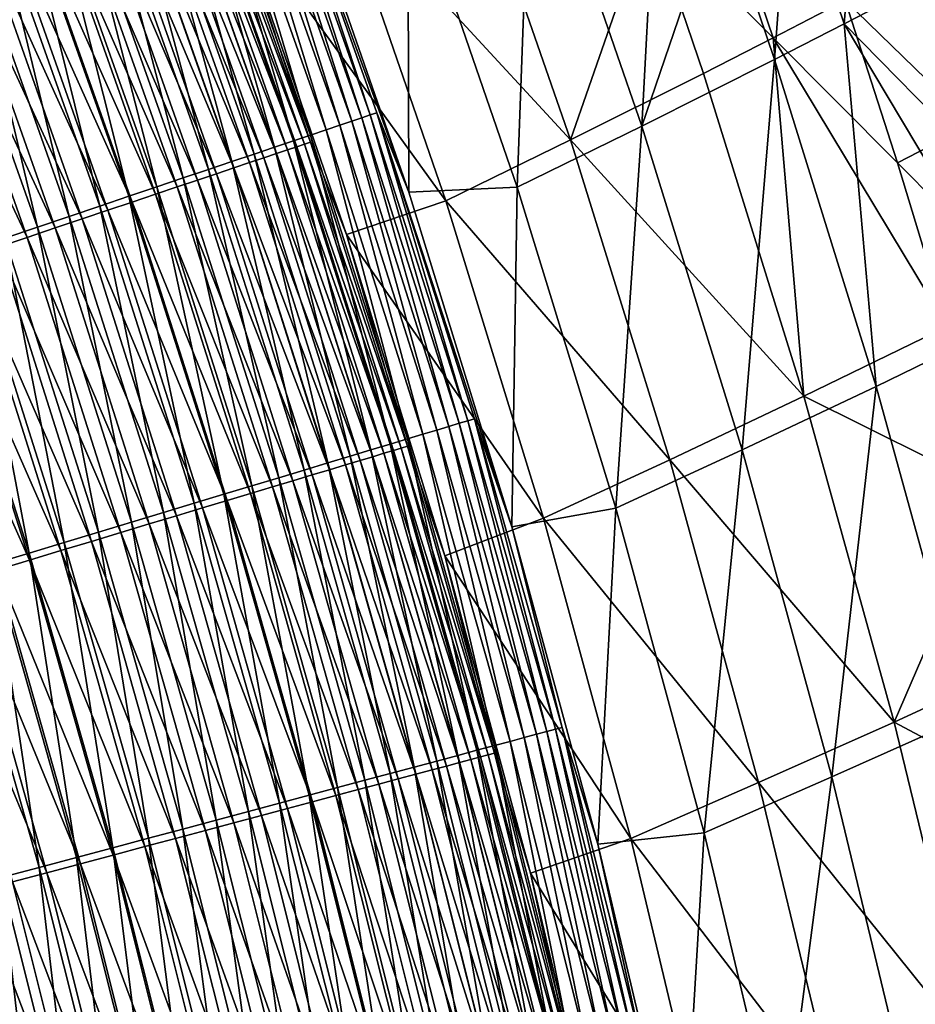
# Model space of a CAD drawing. Header units: metres. Extents: x 0 to 1400, y -1400 to 0.
# Tile 275 of 346: x 1234 to 1270, y -409 to -369. Entities that reach past the tile are written whole.
import ezdxf

# ---------------------------------------------------------------- set-up
doc = ezdxf.new("R2010")
doc.units = ezdxf.units.M

msp = doc.modelspace()

# ---------------------------------------------------------------- linework, layer by layer
at = {"layer": 'None'}
for points in [[(1259.126953, -372.924072, -367.960846), (1254.564087, -359.742889, -367.952637), (1259.971313, -356.881195, -311.957092)], [(1259.971313, -356.881195, -311.957092), (1262.337524, -363.51532, -311.961884), (1259.126953, -372.924072, -367.960846)], [(1243.524658, -360.005646, -472.449097), (1247.59729, -372.582611, -474.183655), (1243.184692, -360.132721, -474.165741)], [(1243.789795, -359.906555, -470.720551), (1247.941895, -372.466522, -472.467865), (1243.524658, -360.005646, -472.449097)], [(1243.524658, -360.005646, -472.449097), (1247.941895, -372.466522, -472.467865), (1247.59729, -372.582611, -474.183655)], [(1244.448853, -361.04071, -468.996246), (1249.531616, -375.65033, -469.019775), (1243.789795, -359.906555, -470.720551)], [(1243.789795, -359.906555, -470.720551), (1249.531616, -375.65033, -469.019775), (1248.210815, -372.375916, -470.740112)], [(1247.941895, -372.466522, -472.467865), (1243.789795, -359.906555, -470.720551), (1248.210815, -372.375916, -470.740112)], [(1249.493042, -362.364319, -423.947754), (1254.564087, -359.742889, -367.952637), (1253.989502, -375.437653, -423.953613)], [(1254.564087, -359.742889, -367.952637), (1259.126953, -372.924072, -367.960846), (1253.989502, -375.437653, -423.953613)], [(1246.685181, -372.889923, -477.562134), (1242.284302, -360.469269, -477.545959), (1242.770874, -360.287384, -475.866119)], [(1247.178101, -372.723877, -475.883148), (1242.770874, -360.287384, -475.866119), (1243.184692, -360.132721, -474.165741)], [(1246.685181, -372.889923, -477.562134), (1242.770874, -360.287384, -475.866119), (1247.178101, -372.723877, -475.883148)], [(1243.184692, -360.132721, -474.165741), (1247.59729, -372.582611, -474.183655), (1247.178101, -372.723877, -475.883148)], [(1245.48291, -373.295074, -480.841187), (1241.09668, -360.913239, -480.826843), (1241.72583, -360.678009, -479.200989)], [(1246.119873, -373.080444, -479.216217), (1241.72583, -360.678009, -479.200989), (1242.284302, -360.469269, -477.545959)], [(1245.48291, -373.295074, -480.841187), (1241.72583, -360.678009, -479.200989), (1246.119873, -373.080444, -479.216217)], [(1246.119873, -373.080444, -479.216217), (1242.284302, -360.469269, -477.545959), (1246.685181, -372.889923, -477.562134)], [(1256.192017, -373.499786, -367.63382), (1251.675903, -360.479797, -367.625336), (1246.599609, -363.099396, -423.664093)], [(1259.429321, -364.171478, -311.605743), (1251.675903, -360.479797, -367.625336), (1256.192017, -373.499786, -367.63382)], [(1268.144775, -360.433899, -255.987946), (1267.463745, -368.721619, -283.975403), (1265.192749, -362.013275, -283.970276)], [(1268.144775, -360.433899, -255.987946), (1270.430542, -367.177704, -255.993134), (1267.463745, -368.721619, -283.975403)], [(1240.397705, -361.17453, -482.419312), (1243.998535, -373.795258, -483.986786), (1239.630005, -361.461456, -483.974274)], [(1244.775391, -373.533478, -482.432709), (1240.397705, -361.17453, -482.419312), (1241.09668, -360.913239, -480.826843)], [(1243.998535, -373.795258, -483.986786), (1240.397705, -361.17453, -482.419312), (1244.775391, -373.533478, -482.432709)], [(1245.483398, -373.585663, -470.324036), (1241.097656, -361.190155, -470.306244), (1240.853394, -361.281281, -471.898682)], [(1244.775391, -373.533478, -482.432709), (1241.09668, -360.913239, -480.826843), (1245.48291, -373.295074, -480.841187)], [(1245.483398, -373.585663, -470.324036), (1242.299194, -363.854523, -468.721191), (1241.097656, -361.190155, -470.306244)], [(1249.531616, -375.65033, -469.019775), (1244.448853, -361.04071, -468.996246), (1249.493042, -362.364319, -423.947754)], [(1243.154419, -374.079712, -485.500275), (1238.795898, -361.773315, -485.488678), (1239.630005, -361.461456, -483.974274)], [(1239.630005, -361.461456, -483.974274), (1243.998535, -373.795258, -483.986786), (1243.154419, -374.079712, -485.500275)], [(1244.53186, -373.905701, -475.062042), (1240.158813, -361.540466, -475.046539), (1239.710449, -361.707825, -476.594086)], [(1244.918213, -373.775787, -473.496368), (1240.540161, -361.398193, -473.480103), (1240.158813, -361.540466, -475.046539)], [(1244.918213, -373.775787, -473.496368), (1240.158813, -361.540466, -475.046539), (1244.53186, -373.905701, -475.062042)], [(1245.235718, -373.669006, -471.91571), (1240.853394, -361.281281, -471.898682), (1240.540161, -361.398193, -473.480103)], [(1244.918213, -373.775787, -473.496368), (1245.235718, -373.669006, -471.91571), (1240.540161, -361.398193, -473.480103)], [(1245.235718, -373.669006, -471.91571), (1245.483398, -373.585663, -470.324036), (1240.853394, -361.281281, -471.898682)], [(1242.245117, -374.386139, -486.970398), (1237.897217, -362.109253, -486.959686), (1238.795898, -361.773315, -485.488678)], [(1243.556763, -374.233704, -478.132599), (1239.195801, -361.899841, -478.118713), (1238.616089, -362.116241, -479.616516)], [(1242.245117, -374.386139, -486.970398), (1238.795898, -361.773315, -485.488678), (1243.154419, -374.079712, -485.500275)], [(1244.077759, -374.058441, -476.608765), (1239.710449, -361.707825, -476.594086), (1239.195801, -361.899841, -478.118713)], [(1244.077759, -374.058441, -476.608765), (1239.195801, -361.899841, -478.118713), (1243.556763, -374.233704, -478.132599)], [(1244.53186, -373.905701, -475.062042), (1239.710449, -361.707825, -476.594086), (1244.077759, -374.058441, -476.608765)], [(1264.594116, -370.189362, -311.966797), (1262.337524, -363.51532, -311.961884), (1265.192749, -362.013275, -283.970276)], [(1265.192749, -362.013275, -283.970276), (1267.463745, -368.721619, -283.975403), (1264.594116, -370.189362, -311.966797)], [(1241.272949, -374.713776, -488.394318), (1236.936157, -362.468506, -488.384491), (1237.897217, -362.109253, -486.959686)], [(1242.317993, -374.650452, -481.095734), (1237.971924, -362.356659, -481.083496), (1237.264526, -362.620636, -482.51593)], [(1241.272949, -374.713776, -488.394318), (1237.897217, -362.109253, -486.959686), (1242.245117, -374.386139, -486.970398)], [(1242.969849, -374.431122, -479.629578), (1238.616089, -362.116241, -479.616516), (1237.971924, -362.356659, -481.083496)], [(1242.969849, -374.431122, -479.629578), (1237.971924, -362.356659, -481.083496), (1242.317993, -374.650452, -481.095734)], [(1243.556763, -374.233704, -478.132599), (1238.616089, -362.116241, -479.616516), (1242.969849, -374.431122, -479.629578)], [(1253.989502, -375.437653, -423.953613), (1249.531616, -375.65033, -469.019775), (1249.493042, -362.364319, -423.947754)], [(1239.148193, -375.429779, -491.092224), (1234.835938, -363.253632, -491.084106), (1235.915039, -362.85022, -489.760223)], [(1240.239868, -375.06189, -489.769196), (1235.915039, -362.85022, -489.760223), (1236.936157, -362.468506, -488.384491)], [(1239.148193, -375.429779, -491.092224), (1235.915039, -362.85022, -489.760223), (1240.239868, -375.06189, -489.769196)], [(1241.602173, -374.891235, -482.527344), (1237.264526, -362.620636, -482.51593), (1236.49585, -362.907532, -483.91098)], [(1240.239868, -375.06189, -489.769196), (1236.936157, -362.468506, -488.384491), (1241.272949, -374.713776, -488.394318)], [(1242.317993, -374.650452, -481.095734), (1237.264526, -362.620636, -482.51593), (1241.602173, -374.891235, -482.527344)], [(1264.533691, -369.294861, -283.60907), (1262.285889, -362.668274, -283.603333), (1259.429321, -364.171478, -311.605743)], [(1264.533691, -369.294861, -283.60907), (1267.501831, -367.749573, -255.616196), (1262.285889, -362.668274, -283.603333)], [(1238.000122, -375.81665, -492.360596), (1233.70105, -363.677887, -492.353302), (1234.835938, -363.253632, -491.084106)], [(1239.986328, -375.434784, -485.275818), (1235.667725, -363.216614, -485.266052), (1234.782227, -363.547119, -486.578522)], [(1238.000122, -375.81665, -492.360596), (1234.835938, -363.253632, -491.084106), (1239.148193, -375.429779, -491.092224)], [(1240.824219, -375.152924, -483.92157), (1236.49585, -362.907532, -483.91098), (1235.667725, -363.216614, -485.266052)], [(1240.824219, -375.152924, -483.92157), (1235.667725, -363.216614, -485.266052), (1239.986328, -375.434784, -485.275818)], [(1241.602173, -374.891235, -482.527344), (1236.49585, -362.907532, -483.91098), (1240.824219, -375.152924, -483.92157)], [(1246.599609, -363.099396, -423.664093), (1242.299194, -363.854523, -468.721191), (1251.049683, -376.011719, -423.668884)], [(1256.192017, -373.499786, -367.63382), (1246.599609, -363.099396, -423.664093), (1251.049683, -376.011719, -423.668884)], [(1233.841187, -363.898315, -487.845795), (1239.090454, -375.736176, -486.587524), (1234.782227, -363.547119, -486.578522)], [(1234.782227, -363.547119, -486.578522), (1239.090454, -375.736176, -486.587524), (1239.986328, -375.434784, -485.275818)], [(1262.337524, -363.51532, -311.961884), (1264.594116, -370.189362, -311.966797), (1259.126953, -372.924072, -367.960846)], [(1236.797852, -376.221802, -493.571442), (1232.512451, -364.122223, -493.564941), (1233.70105, -363.677887, -492.353302)], [(1238.138428, -376.056427, -487.854004), (1233.841187, -363.898315, -487.845795), (1232.846802, -364.26947, -489.065277)], [(1236.797852, -376.221802, -493.571442), (1233.70105, -363.677887, -492.353302), (1238.000122, -375.81665, -492.360596)], [(1239.090454, -375.736176, -486.587524), (1233.841187, -363.898315, -487.845795), (1238.138428, -376.056427, -487.854004)], [(1242.299194, -363.854523, -468.721191), (1246.956177, -377.387939, -468.741028), (1251.049683, -376.011719, -423.668884)], [(1246.956177, -377.387939, -468.741028), (1242.299194, -363.854523, -468.721191), (1245.483398, -373.585663, -470.324036)], [(1235.543579, -376.64447, -494.722107), (1231.272461, -364.585754, -494.716339), (1232.512451, -364.122223, -493.564941)], [(1237.132568, -376.394806, -489.072723), (1232.846802, -364.26947, -489.065277), (1231.801025, -364.659821, -490.234344)], [(1235.543579, -376.64447, -494.722107), (1232.512451, -364.122223, -493.564941), (1236.797852, -376.221802, -493.571442)], [(1238.138428, -376.056427, -487.854004), (1232.846802, -364.26947, -489.065277), (1237.132568, -376.394806, -489.072723)], [(1261.662598, -370.763824, -311.611176), (1259.429321, -364.171478, -311.605743), (1256.192017, -373.499786, -367.63382)], [(1264.533691, -369.294861, -283.60907), (1259.429321, -364.171478, -311.605743), (1261.662598, -370.763824, -311.611176)], [(1234.240234, -377.08374, -495.810425), (1229.983887, -365.067505, -495.805389), (1231.272461, -364.585754, -494.716339)], [(1236.074585, -376.750702, -490.241058), (1231.801025, -364.659821, -490.234344), (1230.705688, -365.068604, -491.350403)], [(1234.240234, -377.08374, -495.810425), (1231.272461, -364.585754, -494.716339), (1235.543579, -376.64447, -494.722107)], [(1237.132568, -376.394806, -489.072723), (1231.801025, -364.659821, -490.234344), (1236.074585, -376.750702, -490.241058)], [(1234.966675, -377.123413, -491.356384), (1230.705688, -365.068604, -491.350403), (1229.56311, -365.495087, -492.41095)], [(1232.890503, -377.538574, -496.83432), (1229.983887, -365.067505, -495.805389), (1234.240234, -377.08374, -495.810425)], [(1236.074585, -376.750702, -490.241058), (1230.705688, -365.068604, -491.350403), (1234.966675, -377.123413, -491.356384)], [(1233.810913, -377.512238, -492.41626), (1229.56311, -365.495087, -492.41095), (1228.37561, -365.938293, -493.414032)], [(1234.966675, -377.123413, -491.356384), (1229.56311, -365.495087, -492.41095), (1233.810913, -377.512238, -492.41626)], [(1233.810913, -377.512238, -492.41626), (1228.37561, -365.938293, -493.414032), (1232.609863, -377.91629, -493.41864)], [(1272.739624, -372.855011, -227.641037), (1270.571899, -366.121246, -227.635147), (1267.501831, -367.749573, -255.616196)], [(1270.430542, -367.177704, -255.993134), (1272.606079, -373.959015, -255.998444), (1267.463745, -368.721619, -283.975403)], [(1269.654663, -374.447144, -255.622162), (1267.501831, -367.749573, -255.616196), (1264.533691, -369.294861, -283.60907)], [(1267.501831, -367.749573, -255.616196), (1269.654663, -374.447144, -255.622162), (1272.739624, -372.855011, -227.641037)], [(1267.463745, -368.721619, -283.975403), (1268.779297, -383.647888, -311.97699), (1264.594116, -370.189362, -311.966797)], [(1272.606079, -373.959015, -255.998444), (1274.671631, -380.775452, -256.003876), (1267.463745, -368.721619, -283.975403)], [(1274.671631, -380.775452, -256.003876), (1268.779297, -383.647888, -311.97699), (1267.463745, -368.721619, -283.975403)], [(1265.803833, -384.053375, -311.622375), (1264.533691, -369.294861, -283.60907), (1261.662598, -370.763824, -311.611176)], [(1271.698608, -381.17807, -255.62822), (1264.533691, -369.294861, -283.60907), (1265.803833, -384.053375, -311.622375)], [(1271.698608, -381.17807, -255.62822), (1269.654663, -374.447144, -255.622162), (1264.533691, -369.294861, -283.60907)], [(1264.594116, -370.189362, -311.966797), (1263.255249, -386.256622, -367.969421), (1259.126953, -372.924072, -367.960846)], [(1268.779297, -383.647888, -311.97699), (1263.255249, -386.256622, -367.969421), (1264.594116, -370.189362, -311.966797)], [(1265.803833, -384.053375, -311.622375), (1261.662598, -370.763824, -311.611176), (1256.192017, -373.499786, -367.63382)], [(1247.59729, -372.582611, -474.183655), (1251.183105, -385.291382, -475.89975), (1247.178101, -372.723877, -475.883148)], [(1247.941895, -372.466522, -472.467865), (1251.607178, -385.163483, -474.20108), (1247.59729, -372.582611, -474.183655)], [(1247.59729, -372.582611, -474.183655), (1251.607178, -385.163483, -474.20108), (1251.183105, -385.291382, -475.89975)], [(1251.955933, -385.058289, -472.486145), (1247.941895, -372.466522, -472.467865), (1248.210815, -372.375916, -470.740112)], [(1251.607178, -385.163483, -474.20108), (1247.941895, -372.466522, -472.467865), (1251.955933, -385.058289, -472.486145)], [(1249.531616, -375.65033, -469.019775), (1253.77063, -389.428864, -469.040985), (1248.210815, -372.375916, -470.740112)], [(1248.210815, -372.375916, -470.740112), (1253.77063, -389.428864, -469.040985), (1252.228271, -384.976166, -470.759186)], [(1251.955933, -385.058289, -472.486145), (1248.210815, -372.375916, -470.740112), (1252.228271, -384.976166, -470.759186)], [(1250.113037, -385.614105, -479.231049), (1246.119873, -373.080444, -479.216217), (1246.685181, -372.889923, -477.562134)], [(1250.684692, -385.441681, -477.57782), (1246.685181, -372.889923, -477.562134), (1247.178101, -372.723877, -475.883148)], [(1250.113037, -385.614105, -479.231049), (1246.685181, -372.889923, -477.562134), (1250.684692, -385.441681, -477.57782)], [(1247.178101, -372.723877, -475.883148), (1251.183105, -385.291382, -475.89975), (1250.684692, -385.441681, -477.57782)], [(1259.126953, -372.924072, -367.960846), (1258.054565, -388.664032, -423.959747), (1253.989502, -375.437653, -423.953613)], [(1263.255249, -386.256622, -367.969421), (1258.054565, -388.664032, -423.959747), (1259.126953, -372.924072, -367.960846)], [(1269.654663, -374.447144, -255.622162), (1274.797974, -379.622131, -227.647018), (1272.739624, -372.855011, -227.641037)], [(1248.754028, -386.023987, -482.44577), (1244.775391, -373.533478, -482.432709), (1245.48291, -373.295074, -480.841187)], [(1249.469116, -385.808319, -480.855133), (1245.48291, -373.295074, -480.841187), (1246.119873, -373.080444, -479.216217)], [(1248.754028, -386.023987, -482.44577), (1245.48291, -373.295074, -480.841187), (1249.469116, -385.808319, -480.855133)], [(1249.469116, -385.808319, -480.855133), (1246.119873, -373.080444, -479.216217), (1250.113037, -385.614105, -479.231049)], [(1243.998535, -373.795258, -483.986786), (1247.115967, -386.518066, -485.511536), (1243.154419, -374.079712, -485.500275)], [(1247.968994, -386.260773, -483.998901), (1243.998535, -373.795258, -483.986786), (1244.775391, -373.533478, -482.432709)], [(1247.115967, -386.518066, -485.511536), (1243.998535, -373.795258, -483.986786), (1247.968994, -386.260773, -483.998901)], [(1248.895874, -386.284058, -473.512238), (1244.918213, -373.775787, -473.496368), (1244.53186, -373.905701, -475.062042)], [(1247.968994, -386.260773, -483.998901), (1244.775391, -373.533478, -482.432709), (1248.754028, -386.023987, -482.44577)], [(1249.217163, -386.187347, -471.932343), (1245.235718, -373.669006, -471.91571), (1244.918213, -373.775787, -473.496368)], [(1248.895874, -386.284058, -473.512238), (1249.217163, -386.187347, -471.932343), (1244.918213, -373.775787, -473.496368)], [(1249.46814, -386.111816, -470.341339), (1245.483398, -373.585663, -470.324036), (1245.235718, -373.669006, -471.91571)], [(1249.217163, -386.187347, -471.932343), (1249.46814, -386.111816, -470.341339), (1245.235718, -373.669006, -471.91571)], [(1249.46814, -386.111816, -470.341339), (1246.956177, -377.387939, -468.741028), (1245.483398, -373.585663, -470.324036)], [(1260.276733, -386.663666, -367.6427), (1256.192017, -373.499786, -367.63382), (1251.049683, -376.011719, -423.668884)], [(1265.803833, -384.053375, -311.622375), (1256.192017, -373.499786, -367.63382), (1260.276733, -386.663666, -367.6427)], [(1246.197144, -386.795166, -486.980774), (1242.245117, -374.386139, -486.970398), (1243.154419, -374.079712, -485.500275)], [(1243.154419, -374.079712, -485.500275), (1247.115967, -386.518066, -485.511536), (1246.197144, -386.795166, -486.980774)], [(1248.045776, -386.539917, -476.623077), (1244.077759, -374.058441, -476.608765), (1243.556763, -374.233704, -478.132599)], [(1248.505005, -386.401672, -475.077148), (1244.53186, -373.905701, -475.062042), (1244.077759, -374.058441, -476.608765)], [(1248.505005, -386.401672, -475.077148), (1244.077759, -374.058441, -476.608765), (1248.045776, -386.539917, -476.623077)], [(1248.895874, -386.284058, -473.512238), (1244.53186, -373.905701, -475.062042), (1248.505005, -386.401672, -475.077148)], [(1245.214722, -387.091461, -488.403839), (1241.272949, -374.713776, -488.394318), (1242.245117, -374.386139, -486.970398)], [(1245.214722, -387.091461, -488.403839), (1242.245117, -374.386139, -486.970398), (1246.197144, -386.795166, -486.980774)], [(1246.925781, -386.877075, -479.642273), (1242.969849, -374.431122, -479.629578), (1242.317993, -374.650452, -481.095734)], [(1247.519043, -386.698486, -478.146118), (1243.556763, -374.233704, -478.132599), (1242.969849, -374.431122, -479.629578)], [(1247.519043, -386.698486, -478.146118), (1242.969849, -374.431122, -479.629578), (1246.925781, -386.877075, -479.642273)], [(1248.045776, -386.539917, -476.623077), (1243.556763, -374.233704, -478.132599), (1247.519043, -386.698486, -478.146118)], [(1274.797974, -379.622131, -227.647018), (1269.654663, -374.447144, -255.622162), (1271.698608, -381.17807, -255.62822)], [(1244.171021, -387.406281, -489.777863), (1240.239868, -375.06189, -489.769196), (1241.272949, -374.713776, -488.394318)], [(1245.543335, -387.293213, -482.538422), (1241.602173, -374.891235, -482.527344), (1240.824219, -375.152924, -483.92157)], [(1244.171021, -387.406281, -489.777863), (1241.272949, -374.713776, -488.394318), (1245.214722, -387.091461, -488.403839)], [(1246.266846, -387.075439, -481.107635), (1242.317993, -374.650452, -481.095734), (1241.602173, -374.891235, -482.527344)], [(1246.266846, -387.075439, -481.107635), (1241.602173, -374.891235, -482.527344), (1245.543335, -387.293213, -482.538422)], [(1246.925781, -386.877075, -479.642273), (1242.317993, -374.650452, -481.095734), (1246.266846, -387.075439, -481.107635)], [(1243.068237, -387.738922, -491.100098), (1239.148193, -375.429779, -491.092224), (1240.239868, -375.06189, -489.769196)], [(1244.757324, -387.529846, -483.931854), (1240.824219, -375.152924, -483.92157), (1239.986328, -375.434784, -485.275818)], [(1243.068237, -387.738922, -491.100098), (1240.239868, -375.06189, -489.769196), (1244.171021, -387.406281, -489.777863)], [(1245.543335, -387.293213, -482.538422), (1240.824219, -375.152924, -483.92157), (1244.757324, -387.529846, -483.931854)], [(1240.693848, -388.455048, -493.577728), (1236.797852, -376.221802, -493.571442), (1238.000122, -375.81665, -492.360596)], [(1241.908447, -388.088715, -492.367645), (1238.000122, -375.81665, -492.360596), (1239.148193, -375.429779, -491.092224)], [(1240.693848, -388.455048, -493.577728), (1238.000122, -375.81665, -492.360596), (1241.908447, -388.088715, -492.367645)], [(1243.005493, -388.057251, -486.596222), (1239.090454, -375.736176, -486.587524), (1238.138428, -376.056427, -487.854004)], [(1239.090454, -375.736176, -486.587524), (1243.910645, -387.784729, -485.285339), (1239.986328, -375.434784, -485.275818)], [(1243.910645, -387.784729, -485.285339), (1239.090454, -375.736176, -486.587524), (1243.005493, -388.057251, -486.596222)], [(1241.908447, -388.088715, -492.367645), (1239.148193, -375.429779, -491.092224), (1243.068237, -387.738922, -491.100098)], [(1239.986328, -375.434784, -485.275818), (1243.910645, -387.784729, -485.285339), (1244.757324, -387.529846, -483.931854)], [(1253.989502, -375.437653, -423.953613), (1253.77063, -389.428864, -469.040985), (1249.531616, -375.65033, -469.019775)], [(1258.054565, -388.664032, -423.959747), (1253.77063, -389.428864, -469.040985), (1253.989502, -375.437653, -423.953613)], [(1239.42688, -388.837189, -494.727661), (1235.543579, -376.64447, -494.722107), (1236.797852, -376.221802, -493.571442)], [(1239.42688, -388.837189, -494.727661), (1236.797852, -376.221802, -493.571442), (1240.693848, -388.455048, -493.577728)], [(1242.043701, -388.346771, -487.861969), (1238.138428, -376.056427, -487.854004), (1237.132568, -376.394806, -489.072723)], [(1243.005493, -388.057251, -486.596222), (1238.138428, -376.056427, -487.854004), (1242.043701, -388.346771, -487.861969)], [(1251.049683, -376.011719, -423.668884), (1246.956177, -377.387939, -468.741028), (1255.071655, -389.06958, -423.67392)], [(1251.049683, -376.011719, -423.668884), (1255.071655, -389.06958, -423.67392), (1260.276733, -386.663666, -367.6427)], [(1238.110352, -389.234314, -495.815277), (1234.240234, -377.08374, -495.810425), (1235.543579, -376.64447, -494.722107)], [(1238.110352, -389.234314, -495.815277), (1235.543579, -376.64447, -494.722107), (1239.42688, -388.837189, -494.727661)], [(1241.027466, -388.65271, -489.079926), (1237.132568, -376.394806, -489.072723), (1236.074585, -376.750702, -490.241058)], [(1242.043701, -388.346771, -487.861969), (1237.132568, -376.394806, -489.072723), (1241.027466, -388.65271, -489.079926)], [(1239.95874, -388.974457, -490.247528), (1236.074585, -376.750702, -490.241058), (1234.966675, -377.123413, -491.356384)], [(1241.027466, -388.65271, -489.079926), (1236.074585, -376.750702, -490.241058), (1239.95874, -388.974457, -490.247528)], [(1236.746948, -389.645538, -496.838531), (1232.890503, -377.538574, -496.83432), (1234.240234, -377.08374, -495.810425)], [(1238.839478, -389.311371, -491.362183), (1234.966675, -377.123413, -491.356384), (1233.810913, -377.512238, -492.41626)], [(1236.746948, -389.645538, -496.838531), (1234.240234, -377.08374, -495.810425), (1238.110352, -389.234314, -495.815277)], [(1239.95874, -388.974457, -490.247528), (1234.966675, -377.123413, -491.356384), (1238.839478, -389.311371, -491.362183)], [(1246.956177, -377.387939, -468.741028), (1251.005615, -390.619507, -468.759521), (1255.071655, -389.06958, -423.67392)], [(1251.005615, -390.619507, -468.759521), (1246.956177, -377.387939, -468.741028), (1249.46814, -386.111816, -470.341339)], [(1235.339722, -390.069977, -497.79538), (1231.497314, -378.008087, -497.79184), (1232.890503, -377.538574, -496.83432)], [(1237.671997, -389.662842, -492.421387), (1233.810913, -377.512238, -492.41626), (1232.609863, -377.91629, -493.41864)], [(1235.339722, -390.069977, -497.79538), (1232.890503, -377.538574, -496.83432), (1236.746948, -389.645538, -496.838531)], [(1238.839478, -389.311371, -491.362183), (1233.810913, -377.512238, -492.41626), (1237.671997, -389.662842, -492.421387)], [(1233.891602, -390.506775, -498.683868), (1230.063477, -378.491241, -498.680878), (1231.497314, -378.008087, -497.79184)], [(1236.458862, -390.028076, -493.423126), (1232.609863, -377.91629, -493.41864), (1231.366089, -378.334686, -494.361725)], [(1233.891602, -390.506775, -498.683868), (1231.497314, -378.008087, -497.79184), (1235.339722, -390.069977, -497.79538)], [(1237.671997, -389.662842, -492.421387), (1232.609863, -377.91629, -493.41864), (1236.458862, -390.028076, -493.423126)], [(1232.405396, -390.955048, -499.501892), (1230.063477, -378.491241, -498.680878), (1233.891602, -390.506775, -498.683868)], [(1235.202515, -390.406281, -494.365601), (1231.366089, -378.334686, -494.361725), (1230.082397, -378.766571, -495.243591)], [(1236.458862, -390.028076, -493.423126), (1231.366089, -378.334686, -494.361725), (1235.202515, -390.406281, -494.365601)], [(1233.905884, -390.796661, -495.246887), (1230.082397, -378.766571, -495.243591), (1228.76123, -379.211029, -496.062378)], [(1235.202515, -390.406281, -494.365601), (1230.082397, -378.766571, -495.243591), (1233.905884, -390.796661, -495.246887)], [(1233.905884, -390.796661, -495.246887), (1228.76123, -379.211029, -496.062378), (1232.571411, -391.198364, -496.065155)], [(1272.528076, -397.238525, -311.987579), (1268.779297, -383.647888, -311.97699), (1274.671631, -380.775452, -256.003876)], [(1273.634033, -387.940247, -255.634369), (1271.698608, -381.17807, -255.62822), (1265.803833, -384.053375, -311.622375)], [(1263.255249, -386.256622, -367.969421), (1268.779297, -383.647888, -311.97699), (1266.950073, -399.722565, -367.978333)], [(1266.950073, -399.722565, -367.978333), (1268.779297, -383.647888, -311.97699), (1272.528076, -397.238525, -311.987579)], [(1269.514404, -397.468994, -311.633911), (1265.803833, -384.053375, -311.622375), (1260.276733, -386.663666, -367.6427)], [(1273.634033, -387.940247, -255.634369), (1265.803833, -384.053375, -311.622375), (1269.514404, -397.468994, -311.633911)], [(1255.217041, -397.857788, -474.217834), (1251.607178, -385.163483, -474.20108), (1251.955933, -385.058289, -472.486145)], [(1255.56958, -397.763458, -472.503662), (1251.955933, -385.058289, -472.486145), (1252.228271, -384.976166, -470.759186)], [(1255.217041, -397.857788, -474.217834), (1251.955933, -385.058289, -472.486145), (1255.56958, -397.763458, -472.503662)], [(1253.77063, -389.428864, -469.040985), (1255.845093, -397.689728, -470.777496), (1252.228271, -384.976166, -470.759186)], [(1252.228271, -384.976166, -470.759186), (1255.845093, -397.689728, -470.777496), (1255.56958, -397.763458, -472.503662)], [(1253.707886, -398.261627, -479.24527), (1250.113037, -385.614105, -479.231049), (1250.684692, -385.441681, -477.57782)], [(1251.183105, -385.291382, -475.89975), (1254.285156, -398.107147, -477.592896), (1250.684692, -385.441681, -477.57782)], [(1250.684692, -385.441681, -477.57782), (1254.285156, -398.107147, -477.592896), (1253.707886, -398.261627, -479.24527)], [(1251.607178, -385.163483, -474.20108), (1254.788574, -397.972443, -475.91568), (1251.183105, -385.291382, -475.89975)], [(1251.183105, -385.291382, -475.89975), (1254.788574, -397.972443, -475.91568), (1254.285156, -398.107147, -477.592896)], [(1254.788574, -397.972443, -475.91568), (1251.607178, -385.163483, -474.20108), (1255.217041, -397.857788, -474.217834)], [(1252.335938, -398.628784, -482.458252), (1248.754028, -386.023987, -482.44577), (1249.469116, -385.808319, -480.855133)], [(1253.057861, -398.435608, -480.868469), (1249.469116, -385.808319, -480.855133), (1250.113037, -385.614105, -479.231049)], [(1252.335938, -398.628784, -482.458252), (1249.469116, -385.808319, -480.855133), (1253.057861, -398.435608, -480.868469)], [(1253.057861, -398.435608, -480.868469), (1250.113037, -385.614105, -479.231049), (1253.707886, -398.261627, -479.24527)], [(1250.682617, -399.071228, -485.522308), (1247.115967, -386.518066, -485.511536), (1247.968994, -386.260773, -483.998901)], [(1251.543579, -398.840851, -484.010559), (1247.968994, -386.260773, -483.998901), (1248.754028, -386.023987, -482.44577)], [(1250.682617, -399.071228, -485.522308), (1247.968994, -386.260773, -483.998901), (1251.543579, -398.840851, -484.010559)], [(1252.475586, -398.905579, -473.527496), (1248.895874, -386.284058, -473.512238), (1248.505005, -386.401672, -475.077148)], [(1251.543579, -398.840851, -484.010559), (1248.754028, -386.023987, -482.44577), (1252.335938, -398.628784, -482.458252)], [(1252.800415, -398.818848, -471.948273), (1249.217163, -386.187347, -471.932343), (1248.895874, -386.284058, -473.512238)], [(1252.475586, -398.905579, -473.527496), (1252.800415, -398.818848, -471.948273), (1248.895874, -386.284058, -473.512238)], [(1253.054321, -398.751068, -470.358002), (1249.46814, -386.111816, -470.341339), (1249.217163, -386.187347, -471.932343)], [(1252.800415, -398.818848, -471.948273), (1253.054321, -398.751068, -470.358002), (1249.217163, -386.187347, -471.932343)], [(1253.054321, -398.751068, -470.358002), (1251.005615, -390.619507, -468.759521), (1249.46814, -386.111816, -470.341339)], [(1261.688843, -402.025482, -423.966064), (1258.054565, -388.664032, -423.959747), (1263.255249, -386.256622, -367.969421)], [(1266.950073, -399.722565, -367.978333), (1261.688843, -402.025482, -423.966064), (1263.255249, -386.256622, -367.969421)], [(1247.115967, -386.518066, -485.511536), (1249.755371, -399.319366, -486.990723), (1246.197144, -386.795166, -486.980774)], [(1251.085083, -399.276886, -478.159088), (1247.519043, -386.698486, -478.146118), (1246.925781, -386.877075, -479.642273)], [(1249.755371, -399.319366, -486.990723), (1247.115967, -386.518066, -485.511536), (1250.682617, -399.071228, -485.522308)], [(1251.617065, -399.134857, -476.636841), (1248.045776, -386.539917, -476.623077), (1247.519043, -386.698486, -478.146118)], [(1251.617065, -399.134857, -476.636841), (1247.519043, -386.698486, -478.146118), (1251.085083, -399.276886, -478.159088)], [(1252.080811, -399.010986, -475.091644), (1248.505005, -386.401672, -475.077148), (1248.045776, -386.539917, -476.623077)], [(1252.080811, -399.010986, -475.091644), (1248.045776, -386.539917, -476.623077), (1251.617065, -399.134857, -476.636841)], [(1252.475586, -398.905579, -473.527496), (1248.505005, -386.401672, -475.077148), (1252.080811, -399.010986, -475.091644)], [(1255.071655, -389.06958, -423.67392), (1263.93396, -399.954773, -367.651917), (1260.276733, -386.663666, -367.6427)], [(1260.276733, -386.663666, -367.6427), (1263.93396, -399.954773, -367.651917), (1269.514404, -397.468994, -311.633911)], [(1247.710938, -399.866486, -489.786194), (1244.171021, -387.406281, -489.777863), (1245.214722, -387.091461, -488.403839)], [(1248.76416, -399.584656, -488.412933), (1245.214722, -387.091461, -488.403839), (1246.197144, -386.795166, -486.980774)], [(1247.710938, -399.866486, -489.786194), (1245.214722, -387.091461, -488.403839), (1248.76416, -399.584656, -488.412933)], [(1249.820923, -399.614471, -481.119049), (1246.266846, -387.075439, -481.107635), (1245.543335, -387.293213, -482.538422)], [(1246.197144, -386.795166, -486.980774), (1249.755371, -399.319366, -486.990723), (1248.76416, -399.584656, -488.412933)], [(1250.486084, -399.436859, -479.65448), (1246.925781, -386.877075, -479.642273), (1246.266846, -387.075439, -481.107635)], [(1250.486084, -399.436859, -479.65448), (1246.266846, -387.075439, -481.107635), (1249.820923, -399.614471, -481.119049)], [(1251.085083, -399.276886, -478.159088), (1246.925781, -386.877075, -479.642273), (1250.486084, -399.436859, -479.65448)], [(1246.598267, -400.164307, -491.107605), (1243.068237, -387.738922, -491.100098), (1244.171021, -387.406281, -489.777863)], [(1243.910645, -387.784729, -485.285339), (1248.297363, -400.021332, -483.941742), (1244.757324, -387.529846, -483.931854)], [(1246.598267, -400.164307, -491.107605), (1244.171021, -387.406281, -489.777863), (1247.710938, -399.866486, -489.786194)], [(1249.090698, -399.809479, -482.549072), (1245.543335, -387.293213, -482.538422), (1244.757324, -387.529846, -483.931854)], [(1244.757324, -387.529846, -483.931854), (1248.297363, -400.021332, -483.941742), (1249.090698, -399.809479, -482.549072)], [(1249.820923, -399.614471, -481.119049), (1245.543335, -387.293213, -482.538422), (1249.090698, -399.809479, -482.549072)], [(1245.428101, -400.477448, -492.37439), (1241.908447, -388.088715, -492.367645), (1243.068237, -387.738922, -491.100098)], [(1247.442993, -400.249481, -485.294464), (1243.910645, -387.784729, -485.285339), (1243.005493, -388.057251, -486.596222)], [(1245.428101, -400.477448, -492.37439), (1243.068237, -387.738922, -491.100098), (1246.598267, -400.164307, -491.107605)], [(1248.297363, -400.021332, -483.941742), (1243.910645, -387.784729, -485.285339), (1247.442993, -400.249481, -485.294464)], [(1275.461548, -394.731873, -255.64061), (1273.634033, -387.940247, -255.634369), (1269.514404, -397.468994, -311.633911)], [(1244.202637, -400.805389, -493.583771), (1240.693848, -388.455048, -493.577728), (1241.908447, -388.088715, -492.367645)], [(1245.559082, -400.752594, -487.869598), (1242.043701, -388.346771, -487.861969), (1241.027466, -388.65271, -489.079926)], [(1244.202637, -400.805389, -493.583771), (1241.908447, -388.088715, -492.367645), (1245.428101, -400.477448, -492.37439)], [(1246.529541, -400.493439, -486.604614), (1243.005493, -388.057251, -486.596222), (1242.043701, -388.346771, -487.861969)], [(1246.529541, -400.493439, -486.604614), (1242.043701, -388.346771, -487.861969), (1245.559082, -400.752594, -487.869598)], [(1247.442993, -400.249481, -485.294464), (1243.005493, -388.057251, -486.596222), (1246.529541, -400.493439, -486.604614)], [(1242.924438, -401.147461, -494.732971), (1239.42688, -388.837189, -494.727661), (1240.693848, -388.455048, -493.577728)], [(1244.533691, -401.026428, -489.086853), (1241.027466, -388.65271, -489.079926), (1239.95874, -388.974457, -490.247528)], [(1242.924438, -401.147461, -494.732971), (1240.693848, -388.455048, -493.577728), (1244.202637, -400.805389, -493.583771)], [(1245.559082, -400.752594, -487.869598), (1241.027466, -388.65271, -489.079926), (1244.533691, -401.026428, -489.086853)], [(1257.318848, -402.493042, -469.060089), (1253.77063, -389.428864, -469.040985), (1258.054565, -388.664032, -423.959747)], [(1261.688843, -402.025482, -423.966064), (1257.318848, -402.493042, -469.060089), (1258.054565, -388.664032, -423.959747)], [(1241.596191, -401.50293, -495.819916), (1238.110352, -389.234314, -495.815277), (1239.42688, -388.837189, -494.727661)], [(1243.455444, -401.314392, -490.253754), (1239.95874, -388.974457, -490.247528), (1238.839478, -389.311371, -491.362183)], [(1241.596191, -401.50293, -495.819916), (1239.42688, -388.837189, -494.727661), (1242.924438, -401.147461, -494.732971)], [(1244.533691, -401.026428, -489.086853), (1239.95874, -388.974457, -490.247528), (1243.455444, -401.314392, -490.253754)], [(1255.071655, -389.06958, -423.67392), (1251.005615, -390.619507, -468.759521), (1258.669189, -402.256439, -423.67923)], [(1263.93396, -399.954773, -367.651917), (1255.071655, -389.06958, -423.67392), (1258.669189, -402.256439, -423.67923)], [(1240.220825, -401.871002, -496.842529), (1236.746948, -389.645538, -496.838531), (1238.110352, -389.234314, -495.815277)], [(1242.326294, -401.615936, -491.367737), (1238.839478, -389.311371, -491.362183), (1237.671997, -389.662842, -492.421387)], [(1240.220825, -401.871002, -496.842529), (1238.110352, -389.234314, -495.815277), (1241.596191, -401.50293, -495.819916)], [(1243.455444, -401.314392, -490.253754), (1238.839478, -389.311371, -491.362183), (1242.326294, -401.615936, -491.367737)], [(1253.77063, -389.428864, -469.040985), (1257.318848, -402.493042, -469.060089), (1255.845093, -397.689728, -470.777496)], [(1238.80127, -402.250916, -497.798798), (1235.339722, -390.069977, -497.79538), (1236.746948, -389.645538, -496.838531)], [(1241.148438, -401.930481, -492.42627), (1237.671997, -389.662842, -492.421387), (1236.458862, -390.028076, -493.423126)], [(1238.80127, -402.250916, -497.798798), (1236.746948, -389.645538, -496.838531), (1240.220825, -401.871002, -496.842529)], [(1242.326294, -401.615936, -491.367737), (1237.671997, -389.662842, -492.421387), (1241.148438, -401.930481, -492.42627)], [(1237.340332, -402.641876, -498.686707), (1233.891602, -390.506775, -498.683868), (1235.339722, -390.069977, -497.79538)], [(1238.657104, -402.595764, -494.369324), (1235.202515, -390.406281, -494.365601), (1233.905884, -390.796661, -495.246887)], [(1239.924438, -402.257324, -493.427429), (1236.458862, -390.028076, -493.423126), (1235.202515, -390.406281, -494.365601)], [(1239.924438, -402.257324, -493.427429), (1235.202515, -390.406281, -494.365601), (1238.657104, -402.595764, -494.369324)], [(1237.340332, -402.641876, -498.686707), (1235.339722, -390.069977, -497.79538), (1238.80127, -402.250916, -497.798798)], [(1241.148438, -401.930481, -492.42627), (1236.458862, -390.028076, -493.423126), (1239.924438, -402.257324, -493.427429)], [(1235.841064, -403.043121, -499.504211), (1232.405396, -390.955048, -499.501892), (1233.891602, -390.506775, -498.683868)], [(1237.348999, -402.945099, -495.250061), (1233.905884, -390.796661, -495.246887), (1232.571411, -391.198364, -496.065155)], [(1235.841064, -403.043121, -499.504211), (1233.891602, -390.506775, -498.683868), (1237.340332, -402.641876, -498.686707)], [(1238.657104, -402.595764, -494.369324), (1233.905884, -390.796661, -495.246887), (1237.348999, -402.945099, -495.250061)], [(1251.005615, -390.619507, -468.759521), (1254.542969, -403.695709, -468.776825), (1258.669189, -402.256439, -423.67923)], [(1254.542969, -403.695709, -468.776825), (1251.005615, -390.619507, -468.759521), (1253.054321, -398.751068, -470.358002)], [(1234.306396, -403.453827, -500.249329), (1230.884033, -391.41394, -500.247467), (1232.405396, -390.955048, -499.501892)], [(1236.002808, -403.304596, -496.06781), (1232.571411, -391.198364, -496.065155), (1231.201904, -391.610657, -496.818481)], [(1234.306396, -403.453827, -500.249329), (1232.405396, -390.955048, -499.501892), (1235.841064, -403.043121, -499.504211)], [(1237.348999, -402.945099, -495.250061), (1232.571411, -391.198364, -496.065155), (1236.002808, -403.304596, -496.06781)], [(1234.621338, -403.673523, -496.820679), (1231.201904, -391.610657, -496.818481), (1229.800049, -392.032684, -497.505066)], [(1232.739136, -403.87326, -500.919983), (1230.884033, -391.41394, -500.247467), (1234.306396, -403.453827, -500.249329)], [(1236.002808, -403.304596, -496.06781), (1231.201904, -391.610657, -496.818481), (1234.621338, -403.673523, -496.820679)], [(1234.621338, -403.673523, -496.820679), (1229.800049, -392.032684, -497.505066), (1233.207153, -404.051178, -497.506805)], [(1277.182129, -401.55127, -255.646912), (1275.461548, -394.731873, -255.64061), (1269.514404, -397.468994, -311.633911)], [(1270.212402, -413.303833, -367.987579), (1266.950073, -399.722565, -367.978333), (1272.528076, -397.238525, -311.987579)], [(1272.528076, -397.238525, -311.987579), (1275.841675, -410.942963, -311.998535), (1270.212402, -413.303833, -367.987579)], [(1255.845093, -397.689728, -470.777496), (1258.785278, -410.564484, -472.520264), (1255.56958, -397.763458, -472.503662)], [(1257.318848, -402.493042, -469.060089), (1259.063599, -410.499115, -470.7948), (1255.845093, -397.689728, -470.777496)], [(1255.845093, -397.689728, -470.777496), (1259.063599, -410.499115, -470.7948), (1258.785278, -410.564484, -472.520264)], [(1263.93396, -399.954773, -367.651917), (1272.799316, -410.996429, -311.645782), (1269.514404, -397.468994, -311.633911)], [(1269.514404, -397.468994, -311.633911), (1272.799316, -410.996429, -311.645782), (1277.182129, -401.55127, -255.646912)], [(1254.285156, -398.107147, -477.592896), (1256.907104, -411.005676, -479.258728), (1253.707886, -398.261627, -479.24527)], [(1254.788574, -397.972443, -475.91568), (1257.489258, -410.868927, -477.607178), (1254.285156, -398.107147, -477.592896)], [(1254.285156, -398.107147, -477.592896), (1257.489258, -410.868927, -477.607178), (1256.907104, -411.005676, -479.258728)], [(1257.99707, -410.749634, -475.930725), (1254.788574, -397.972443, -475.91568), (1255.217041, -397.857788, -474.217834)], [(1257.489258, -410.868927, -477.607178), (1254.788574, -397.972443, -475.91568), (1257.99707, -410.749634, -475.930725)], [(1258.429443, -410.648071, -474.233673), (1255.217041, -397.857788, -474.217834), (1255.56958, -397.763458, -472.503662)], [(1257.99707, -410.749634, -475.930725), (1255.217041, -397.857788, -474.217834), (1258.429443, -410.648071, -474.233673)], [(1255.56958, -397.763458, -472.503662), (1258.785278, -410.564484, -472.520264), (1258.429443, -410.648071, -474.233673)], [(1255.523682, -411.330627, -482.470093), (1252.335938, -398.628784, -482.458252), (1253.057861, -398.435608, -480.868469)], [(1256.251587, -411.159668, -480.881134), (1253.057861, -398.435608, -480.868469), (1253.707886, -398.261627, -479.24527)], [(1255.523682, -411.330627, -482.470093), (1253.057861, -398.435608, -480.868469), (1256.251587, -411.159668, -480.881134)], [(1253.707886, -398.261627, -479.24527), (1256.907104, -411.005676, -479.258728), (1256.251587, -411.159668, -480.881134)], [(1253.857056, -411.722168, -485.532532), (1250.682617, -399.071228, -485.522308), (1251.543579, -398.840851, -484.010559)], [(1254.724854, -411.51828, -484.021576), (1251.543579, -398.840851, -484.010559), (1252.335938, -398.628784, -482.458252)], [(1253.857056, -411.722168, -485.532532), (1251.543579, -398.840851, -484.010559), (1254.724854, -411.51828, -484.021576)], [(1255.660156, -411.622955, -473.541901), (1252.475586, -398.905579, -473.527496), (1252.080811, -399.010986, -475.091644)], [(1254.724854, -411.51828, -484.021576), (1252.335938, -398.628784, -482.458252), (1255.523682, -411.330627, -482.470093)], [(1255.988037, -411.546112, -471.963379), (1252.800415, -398.818848, -471.948273), (1252.475586, -398.905579, -473.527496)], [(1255.660156, -411.622955, -473.541901), (1255.988037, -411.546112, -471.963379), (1252.475586, -398.905579, -473.527496)], [(1256.244385, -411.486023, -470.373749), (1253.054321, -398.751068, -470.358002), (1252.800415, -398.818848, -471.948273)], [(1255.988037, -411.546112, -471.963379), (1256.244385, -411.486023, -470.373749), (1252.800415, -398.818848, -471.948273)], [(1256.244385, -411.486023, -470.373749), (1254.542969, -403.695709, -468.776825), (1253.054321, -398.751068, -470.358002)], [(1249.755371, -399.319366, -486.990723), (1251.92334, -412.176392, -488.42157), (1248.76416, -399.584656, -488.412933)], [(1252.922363, -411.941711, -487.000122), (1249.755371, -399.319366, -486.990723), (1250.682617, -399.071228, -485.522308)], [(1251.92334, -412.176392, -488.42157), (1249.755371, -399.319366, -486.990723), (1252.922363, -411.941711, -487.000122)], [(1254.257446, -411.95166, -478.171387), (1251.085083, -399.276886, -478.159088), (1250.486084, -399.436859, -479.65448)], [(1252.922363, -411.941711, -487.000122), (1250.682617, -399.071228, -485.522308), (1253.857056, -411.722168, -485.532532)], [(1254.793823, -411.825958, -476.649841), (1251.617065, -399.134857, -476.636841), (1251.085083, -399.276886, -478.159088)], [(1254.793823, -411.825958, -476.649841), (1251.085083, -399.276886, -478.159088), (1254.257446, -411.95166, -478.171387)], [(1255.261719, -411.716309, -475.105377), (1252.080811, -399.010986, -475.091644), (1251.617065, -399.134857, -476.636841)], [(1255.261719, -411.716309, -475.105377), (1251.617065, -399.134857, -476.636841), (1254.793823, -411.825958, -476.649841)], [(1255.660156, -411.622955, -473.541901), (1252.080811, -399.010986, -475.091644), (1255.261719, -411.716309, -475.105377)], [(1250.861816, -412.425751, -489.794067), (1247.710938, -399.866486, -489.786194), (1248.76416, -399.584656, -488.412933)], [(1248.76416, -399.584656, -488.412933), (1251.92334, -412.176392, -488.42157), (1250.861816, -412.425751, -489.794067)], [(1252.982788, -412.250366, -481.129883), (1249.820923, -399.614471, -481.119049), (1249.090698, -399.809479, -482.549072)], [(1253.653442, -412.093201, -479.666046), (1250.486084, -399.436859, -479.65448), (1249.820923, -399.614471, -481.119049)], [(1253.653442, -412.093201, -479.666046), (1249.820923, -399.614471, -481.119049), (1252.982788, -412.250366, -481.129883)], [(1254.257446, -411.95166, -478.171387), (1250.486084, -399.436859, -479.65448), (1253.653442, -412.093201, -479.666046)], [(1264.893311, -415.50415, -423.972595), (1261.688843, -402.025482, -423.966064), (1266.950073, -399.722565, -367.978333)], [(1270.212402, -413.303833, -367.987579), (1264.893311, -415.50415, -423.972595), (1266.950073, -399.722565, -367.978333)], [(1249.740356, -412.689178, -491.114746), (1246.598267, -400.164307, -491.107605), (1247.710938, -399.866486, -489.786194)], [(1251.446899, -412.610291, -483.951111), (1248.297363, -400.021332, -483.941742), (1247.442993, -400.249481, -485.294464)], [(1249.740356, -412.689178, -491.114746), (1247.710938, -399.866486, -489.786194), (1250.861816, -412.425751, -489.794067)], [(1248.297363, -400.021332, -483.941742), (1252.246582, -412.422882, -482.559174), (1249.090698, -399.809479, -482.549072)], [(1252.246582, -412.422882, -482.559174), (1248.297363, -400.021332, -483.941742), (1251.446899, -412.610291, -483.951111)], [(1249.090698, -399.809479, -482.549072), (1252.246582, -412.422882, -482.559174), (1252.982788, -412.250366, -481.129883)], [(1267.168457, -413.359039, -367.661377), (1263.93396, -399.954773, -367.651917), (1258.669189, -402.256439, -423.67923)], [(1272.799316, -410.996429, -311.645782), (1263.93396, -399.954773, -367.651917), (1267.168457, -413.359039, -367.661377)], [(1247.326294, -413.256287, -493.589447), (1244.202637, -400.805389, -493.583771), (1245.428101, -400.477448, -492.37439)], [(1248.561157, -412.966187, -492.380798), (1245.428101, -400.477448, -492.37439), (1246.598267, -400.164307, -491.107605)], [(1247.326294, -413.256287, -493.589447), (1245.428101, -400.477448, -492.37439), (1248.561157, -412.966187, -492.380798)], [(1249.665039, -413.027863, -486.612549), (1246.529541, -400.493439, -486.604614), (1245.559082, -400.752594, -487.869598)], [(1250.585693, -412.812103, -485.303101), (1247.442993, -400.249481, -485.294464), (1246.529541, -400.493439, -486.604614)], [(1250.585693, -412.812103, -485.303101), (1246.529541, -400.493439, -486.604614), (1249.665039, -413.027863, -486.612549)], [(1248.561157, -412.966187, -492.380798), (1246.598267, -400.164307, -491.107605), (1249.740356, -412.689178, -491.114746)], [(1251.446899, -412.610291, -483.951111), (1247.442993, -400.249481, -485.294464), (1250.585693, -412.812103, -485.303101)], [(1246.038208, -413.558838, -494.738007), (1242.924438, -401.147461, -494.732971), (1244.202637, -400.805389, -493.583771)], [(1246.038208, -413.558838, -494.738007), (1244.202637, -400.805389, -493.583771), (1247.326294, -413.256287, -493.589447)], [(1248.68689, -413.25705, -487.876831), (1245.559082, -400.752594, -487.869598), (1244.533691, -401.026428, -489.086853)], [(1249.665039, -413.027863, -486.612549), (1245.559082, -400.752594, -487.869598), (1248.68689, -413.25705, -487.876831)], [(1244.699707, -413.87326, -495.82431), (1241.596191, -401.50293, -495.819916), (1242.924438, -401.147461, -494.732971)], [(1246.566895, -413.753876, -490.259674), (1243.455444, -401.314392, -490.253754), (1242.326294, -401.615936, -491.367737)], [(1244.699707, -413.87326, -495.82431), (1242.924438, -401.147461, -494.732971), (1246.038208, -413.558838, -494.738007)], [(1247.653564, -413.499237, -489.093414), (1244.533691, -401.026428, -489.086853), (1243.455444, -401.314392, -490.253754)], [(1247.653564, -413.499237, -489.093414), (1243.455444, -401.314392, -490.253754), (1246.566895, -413.753876, -490.259674)], [(1248.68689, -413.25705, -487.876831), (1244.533691, -401.026428, -489.086853), (1247.653564, -413.499237, -489.093414)], [(1243.313843, -414.198822, -496.846313), (1240.220825, -401.871002, -496.842529), (1241.596191, -401.50293, -495.819916)], [(1245.428955, -414.020538, -491.372986), (1242.326294, -401.615936, -491.367737), (1241.148438, -401.930481, -492.42627)], [(1243.313843, -414.198822, -496.846313), (1241.596191, -401.50293, -495.819916), (1244.699707, -413.87326, -495.82431)], [(1246.566895, -413.753876, -490.259674), (1242.326294, -401.615936, -491.367737), (1245.428955, -414.020538, -491.372986)], [(1241.883423, -414.534851, -497.802032), (1238.80127, -402.250916, -497.798798), (1240.220825, -401.871002, -496.842529)], [(1244.242065, -414.298676, -492.430939), (1241.148438, -401.930481, -492.42627), (1239.924438, -402.257324, -493.427429)], [(1241.883423, -414.534851, -497.802032), (1240.220825, -401.871002, -496.842529), (1243.313843, -414.198822, -496.846313)], [(1245.428955, -414.020538, -491.372986), (1241.148438, -401.930481, -492.42627), (1244.242065, -414.298676, -492.430939)], [(1260.789917, -417.195496, -469.080261), (1257.318848, -402.493042, -469.060089), (1261.688843, -402.025482, -423.966064)], [(1264.893311, -415.50415, -423.972595), (1260.789917, -417.195496, -469.080261), (1261.688843, -402.025482, -423.966064)], [(1240.411377, -414.880615, -498.689392), (1237.340332, -402.641876, -498.686707), (1238.80127, -402.250916, -497.798798)], [(1243.008789, -414.587708, -493.431519), (1239.924438, -402.257324, -493.427429), (1238.657104, -402.595764, -494.369324)], [(1240.411377, -414.880615, -498.689392), (1238.80127, -402.250916, -497.798798), (1241.883423, -414.534851, -497.802032)], [(1244.242065, -414.298676, -492.430939), (1239.924438, -402.257324, -493.427429), (1243.008789, -414.587708, -493.431519)], [(1258.669189, -402.256439, -423.67923), (1254.542969, -403.695709, -468.776825), (1261.84668, -415.558136, -423.684753)], [(1257.318848, -402.493042, -469.060089), (1260.789917, -417.195496, -469.080261), (1259.063599, -410.499115, -470.7948)], [(1261.84668, -415.558136, -423.684753), (1267.168457, -413.359039, -367.661377), (1258.669189, -402.256439, -423.67923)], [(1238.900757, -415.235504, -499.506439), (1235.841064, -403.043121, -499.504211), (1237.340332, -402.641876, -498.686707)], [(1240.413574, -415.195862, -495.253052), (1237.348999, -402.945099, -495.250061), (1236.002808, -403.304596, -496.06781)], [(1238.900757, -415.235504, -499.506439), (1237.340332, -402.641876, -498.686707), (1240.411377, -414.880615, -498.689392)], [(1241.731689, -414.886963, -494.372833), (1238.657104, -402.595764, -494.369324), (1237.348999, -402.945099, -495.250061)], [(1241.731689, -414.886963, -494.372833), (1237.348999, -402.945099, -495.250061), (1240.413574, -415.195862, -495.253052)], [(1243.008789, -414.587708, -493.431519), (1238.657104, -402.595764, -494.369324), (1241.731689, -414.886963, -494.372833)], [(1237.35437, -415.598755, -500.251099), (1234.306396, -403.453827, -500.249329), (1235.841064, -403.043121, -499.504211)], [(1239.057251, -415.513702, -496.070313), (1236.002808, -403.304596, -496.06781), (1234.621338, -403.673523, -496.820679)], [(1237.35437, -415.598755, -500.251099), (1235.841064, -403.043121, -499.504211), (1238.900757, -415.235504, -499.506439)], [(1240.413574, -415.195862, -495.253052), (1236.002808, -403.304596, -496.06781), (1239.057251, -415.513702, -496.070313)], [(1235.775269, -415.969696, -500.921356), (1232.739136, -403.87326, -500.919983), (1234.306396, -403.453827, -500.249329)], [(1237.665283, -415.839905, -496.822754), (1234.621338, -403.673523, -496.820679), (1233.207153, -404.051178, -497.506805)], [(1235.775269, -415.969696, -500.921356), (1234.306396, -403.453827, -500.249329), (1237.35437, -415.598755, -500.251099)], [(1239.057251, -415.513702, -496.070313), (1234.621338, -403.673523, -496.820679), (1237.665283, -415.839905, -496.822754)], [(1254.542969, -403.695709, -468.776825), (1257.736938, -417.213104, -468.793671), (1261.84668, -415.558136, -423.684753)], [(1257.736938, -417.213104, -468.793671), (1254.542969, -403.695709, -468.776825), (1256.244385, -411.486023, -470.373749)], [(1234.166626, -416.347595, -501.515411), (1231.142456, -404.300537, -501.514404), (1232.739136, -403.87326, -500.919983)], [(1236.240356, -416.173798, -497.508484), (1233.207153, -404.051178, -497.506805), (1231.763062, -404.436829, -498.124359)], [(1234.166626, -416.347595, -501.515411), (1232.739136, -403.87326, -500.919983), (1235.775269, -415.969696, -500.921356)], [(1237.665283, -415.839905, -496.822754), (1233.207153, -404.051178, -497.506805), (1236.240356, -416.173798, -497.508484)], [(1234.7854, -416.514801, -498.125671), (1231.763062, -404.436829, -498.124359), (1230.29187, -404.829712, -498.671661)], [(1232.532227, -416.731506, -502.03241), (1231.142456, -404.300537, -501.514404), (1234.166626, -416.347595, -501.515411)], [(1236.240356, -416.173798, -497.508484), (1231.763062, -404.436829, -498.124359), (1234.7854, -416.514801, -498.125671)], [(1230.29187, -404.829712, -498.671661), (1233.303101, -416.862152, -498.672638), (1234.7854, -416.514801, -498.125671)]]:
    msp.add_3dface(points, dxfattribs=at)

doc.saveas('drawing.dxf')
